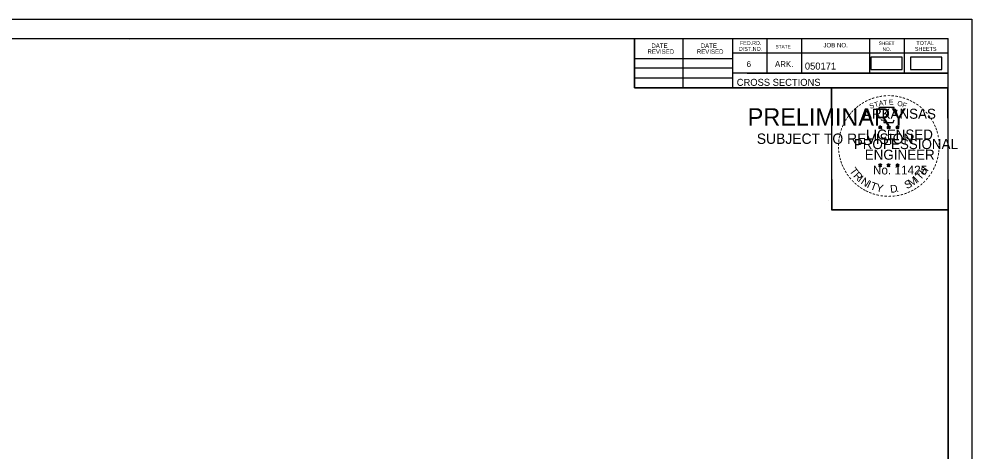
# Model space of a CAD drawing. Extents: x -37291014 to -37290680, y -936053 to -933067.
# Drawn here: x -37290870.6 to -37290680.2, y -933153.1 to -933066.6 of the extents above; entities that cross this region are included whole.
import ezdxf

# ---------------------------------------------------------------- set-up
doc = ezdxf.new("R2010")
doc.units = 0
for name, color, linetype in [('Default', 7, 'Continuous'), ('R_Border', 7, 'Continuous'), ('R_Border PE', 7, 'Continuous'), ('R_Border Prem', 7, 'Continuous'), ('R_No Plot', 7, 'Continuous')]:
    doc.layers.add(name, color=color, linetype=linetype)

msp = doc.modelspace()

# ---------------------------------------------------------------- linework, layer by layer
at = {"layer": 'Default'}
for points in [[(-37290700.35, -933076.64), (-37290694.1, -933076.64), (-37290694.1, -933074.17), (-37290700.35, -933074.17)], [(-37290692.46, -933076.65), (-37290686.21, -933076.65), (-37290686.21, -933074.17), (-37290692.46, -933074.17)]]:
    msp.add_lwpolyline(points, close=True, dxfattribs=at)
at = {"layer": 'R_Border'}
for p, q in [((-37291001.1, -933070.47), (-37290684.92, -933070.47)), ((-37290848.58, -933070.73), (-37290848.58, -933070.73)), ((-37290848.58, -933070.73), (-37290848.58, -933070.73)), ((-37290747.56, -933080.35), (-37290747.56, -933070.47)), ((-37290737.88, -933080.35), (-37290737.88, -933070.47)), ((-37290728.02, -933070.47), (-37290728.02, -933080.35)), ((-37290721.18, -933070.47), (-37290721.18, -933077.41)), ((-37290714.24, -933070.47), (-37290714.24, -933077.41)), ((-37290700.66, -933070.47), (-37290700.66, -933077.41)), ((-37290693.72, -933070.47), (-37290693.72, -933077.41)), ((-37290684.92, -933275.93), (-37290684.92, -933070.47)), ((-37290684.92, -933073.41), (-37290728.02, -933073.41)), ((-37290684.92, -933073.39), (-37290684.92, -933073.39)), ((-37290747.56, -933074.49), (-37290728.02, -933074.49)), ((-37290747.56, -933076.35), (-37290728.02, -933076.35)), ((-37290684.92, -933077.41), (-37290728.02, -933077.41)), ((-37290725.06, -933077.41), (-37290684.92, -933077.41)), ((-37290747.56, -933078.29), (-37290728.02, -933078.29)), ((-37290684.92, -933080.35), (-37290747.56, -933080.35))]:
    msp.add_line(p, q, dxfattribs=at)
at = {"layer": 'R_Border PE'}
for p, q in [((-37290698.84, -933088.09), (-37290698.49, -933088.21)), ((-37290698.84, -933088.09), (-37290698.58, -933088.14)), ((-37290698.84, -933088.09), (-37290698.6, -933088.22)), ((-37290698.7, -933088.5), (-37290698.49, -933088.21)), ((-37290698.7, -933088.5), (-37290698.58, -933088.26)), ((-37290698.7, -933088.5), (-37290698.49, -933088.29)), ((-37290698.49, -933087.84), (-37290698.53, -933088.09)), ((-37290698.49, -933088.21), (-37290698.49, -933087.84)), ((-37290698.49, -933087.84), (-37290698.44, -933088.09)), ((-37290698.14, -933088.09), (-37290698.49, -933088.21)), ((-37290698.27, -933088.5), (-37290698.49, -933088.21)), ((-37290698.27, -933088.5), (-37290698.49, -933088.29)), ((-37290698.14, -933088.09), (-37290698.43, -933088.14)), ((-37290698.27, -933088.5), (-37290698.41, -933088.21)), ((-37290698.14, -933088.09), (-37290698.34, -933088.2)), ((-37290697.17, -933088.09), (-37290696.82, -933088.21)), ((-37290697.17, -933088.09), (-37290696.91, -933088.14)), ((-37290697.17, -933088.09), (-37290696.93, -933088.22)), ((-37290697.03, -933088.5), (-37290696.82, -933088.21)), ((-37290697.03, -933088.5), (-37290696.91, -933088.26)), ((-37290697.03, -933088.5), (-37290696.82, -933088.29)), ((-37290696.82, -933087.84), (-37290696.86, -933088.09)), ((-37290696.82, -933088.21), (-37290696.82, -933087.84)), ((-37290696.82, -933087.84), (-37290696.77, -933088.09)), ((-37290696.47, -933088.09), (-37290696.82, -933088.21)), ((-37290696.6, -933088.5), (-37290696.82, -933088.21)), ((-37290696.6, -933088.5), (-37290696.82, -933088.29)), ((-37290696.47, -933088.09), (-37290696.76, -933088.14)), ((-37290696.6, -933088.5), (-37290696.74, -933088.21)), ((-37290696.47, -933088.09), (-37290696.67, -933088.2)), ((-37290695.4, -933088.11), (-37290695.05, -933088.22)), ((-37290695.4, -933088.11), (-37290695.15, -933088.15)), ((-37290695.4, -933088.11), (-37290695.17, -933088.23)), ((-37290695.27, -933088.51), (-37290695.05, -933088.22)), ((-37290695.27, -933088.51), (-37290695.14, -933088.27)), ((-37290695.27, -933088.51), (-37290695.06, -933088.3)), ((-37290695.05, -933087.85), (-37290695.09, -933088.1)), ((-37290694.84, -933088.51), (-37290695.06, -933088.3)), ((-37290695.05, -933088.22), (-37290695.05, -933087.85)), ((-37290695.05, -933087.85), (-37290695, -933088.1)), ((-37290694.71, -933088.11), (-37290695.05, -933088.22)), ((-37290694.84, -933088.51), (-37290695.05, -933088.22)), ((-37290694.71, -933088.11), (-37290694.99, -933088.16)), ((-37290694.84, -933088.51), (-37290694.98, -933088.22)), ((-37290694.71, -933088.11), (-37290694.91, -933088.21)), ((-37290698.84, -933095.67), (-37290698.49, -933095.78)), ((-37290698.84, -933095.67), (-37290698.59, -933095.71)), ((-37290698.84, -933095.67), (-37290698.6, -933095.79)), ((-37290698.71, -933096.08), (-37290698.49, -933095.78)), ((-37290698.71, -933096.08), (-37290698.58, -933095.83)), ((-37290698.71, -933096.08), (-37290698.49, -933095.86)), ((-37290698.49, -933095.41), (-37290698.53, -933095.67)), ((-37290698.49, -933095.78), (-37290698.49, -933095.41)), ((-37290698.49, -933095.41), (-37290698.44, -933095.66)), ((-37290698.14, -933095.67), (-37290698.49, -933095.78)), ((-37290698.28, -933096.08), (-37290698.49, -933095.78)), ((-37290698.28, -933096.08), (-37290698.49, -933095.86)), ((-37290698.14, -933095.67), (-37290698.43, -933095.72)), ((-37290698.28, -933096.08), (-37290698.42, -933095.78)), ((-37290698.14, -933095.67), (-37290698.35, -933095.77)), ((-37290697.17, -933095.67), (-37290696.82, -933095.78)), ((-37290697.17, -933095.67), (-37290696.92, -933095.71)), ((-37290697.17, -933095.67), (-37290696.93, -933095.79)), ((-37290697.04, -933096.08), (-37290696.82, -933095.78)), ((-37290697.04, -933096.08), (-37290696.91, -933095.83)), ((-37290697.04, -933096.08), (-37290696.82, -933095.86)), ((-37290696.82, -933095.41), (-37290696.86, -933095.67)), ((-37290696.82, -933095.78), (-37290696.82, -933095.41)), ((-37290696.82, -933095.41), (-37290696.77, -933095.66)), ((-37290696.48, -933095.67), (-37290696.82, -933095.78)), ((-37290696.61, -933096.08), (-37290696.82, -933095.78)), ((-37290696.61, -933096.08), (-37290696.82, -933095.86)), ((-37290696.48, -933095.67), (-37290696.76, -933095.72)), ((-37290696.61, -933096.08), (-37290696.75, -933095.78)), ((-37290696.48, -933095.67), (-37290696.68, -933095.77)), ((-37290695.4, -933095.68), (-37290695.06, -933095.79)), ((-37290695.4, -933095.68), (-37290695.15, -933095.72)), ((-37290695.4, -933095.68), (-37290695.17, -933095.8)), ((-37290695.27, -933096.09), (-37290695.06, -933095.79)), ((-37290695.27, -933096.09), (-37290695.15, -933095.84)), ((-37290695.27, -933096.09), (-37290695.06, -933095.87)), ((-37290695.06, -933095.42), (-37290695.1, -933095.68)), ((-37290695.06, -933095.79), (-37290695.06, -933095.42)), ((-37290695.06, -933095.42), (-37290695.01, -933095.67)), ((-37290694.71, -933095.68), (-37290695.06, -933095.79)), ((-37290694.84, -933096.09), (-37290695.06, -933095.79)), ((-37290694.84, -933096.09), (-37290695.06, -933095.87)), ((-37290694.71, -933095.68), (-37290694.99, -933095.73)), ((-37290694.84, -933096.09), (-37290694.98, -933095.79)), ((-37290694.71, -933095.68), (-37290694.91, -933095.78))]:
    msp.add_line(p, q, dxfattribs=at)
for points in [[(-37290698.8, -933084.22), (-37290698.53, -933085.04)], [(-37290695.28, -933085.14), (-37290695.14, -933084.85), (-37290695.83, -933084.88), (-37290695.68, -933084.22), (-37290698.8, -933084.22)], [(-37290698.3, -933086.64), (-37290698.3, -933086.73), (-37290697.74, -933086.75), (-37290697.79, -933087.22), (-37290695.92, -933087.22), (-37290695.72, -933086.68)], [(-37290698.49, -933087.84), (-37290698.27, -933088.5), (-37290698.84, -933088.09), (-37290698.14, -933088.09), (-37290698.7, -933088.5), (-37290698.49, -933087.84)], [(-37290696.82, -933087.84), (-37290696.6, -933088.5), (-37290697.17, -933088.09), (-37290696.47, -933088.09), (-37290697.03, -933088.5), (-37290696.82, -933087.84)], [(-37290695.05, -933087.85), (-37290694.84, -933088.51), (-37290695.4, -933088.11), (-37290694.71, -933088.11), (-37290695.27, -933088.51), (-37290695.05, -933087.85)], [(-37290698.49, -933095.41), (-37290698.28, -933096.08), (-37290698.84, -933095.67), (-37290698.14, -933095.67), (-37290698.71, -933096.08), (-37290698.49, -933095.41)], [(-37290696.82, -933095.41), (-37290696.61, -933096.08), (-37290697.17, -933095.67), (-37290696.48, -933095.67), (-37290697.04, -933096.08), (-37290696.82, -933095.41)], [(-37290695.06, -933095.42), (-37290694.84, -933096.09), (-37290695.4, -933095.68), (-37290694.71, -933095.68), (-37290695.27, -933096.09), (-37290695.06, -933095.42)]]:
    msp.add_lwpolyline(points, dxfattribs=at)
for centre, radius in [((-37290698.49, -933088.21), 0.172), ((-37290698.49, -933088.21), 0.145), ((-37290698.49, -933088.21), 0.116), ((-37290698.49, -933088.21), 0.0991), ((-37290698.49, -933088.21), 0.0747), ((-37290698.49, -933088.21), 0.0495), ((-37290698.49, -933088.21), 0.0296), ((-37290696.82, -933088.21), 0.172), ((-37290696.82, -933088.21), 0.145), ((-37290696.82, -933088.21), 0.116), ((-37290696.82, -933088.21), 0.0991), ((-37290696.82, -933088.21), 0.0747), ((-37290696.82, -933088.21), 0.0495), ((-37290696.82, -933088.21), 0.0296), ((-37290695.05, -933088.22), 0.172), ((-37290695.05, -933088.22), 0.145), ((-37290695.05, -933088.22), 0.116), ((-37290695.05, -933088.22), 0.0991), ((-37290695.05, -933088.22), 0.0747), ((-37290695.05, -933088.22), 0.0495), ((-37290695.05, -933088.22), 0.0296), ((-37290698.49, -933095.78), 0.172), ((-37290698.49, -933095.78), 0.145), ((-37290698.49, -933095.78), 0.116), ((-37290698.49, -933095.78), 0.0991), ((-37290698.49, -933095.78), 0.0747), ((-37290698.49, -933095.78), 0.0495), ((-37290698.49, -933095.78), 0.0296), ((-37290696.82, -933095.78), 0.172), ((-37290696.82, -933095.78), 0.145), ((-37290696.82, -933095.78), 0.116), ((-37290696.82, -933095.78), 0.0991), ((-37290696.82, -933095.78), 0.0747), ((-37290696.82, -933095.78), 0.0495), ((-37290696.82, -933095.78), 0.0296), ((-37290695.06, -933095.79), 0.172), ((-37290695.06, -933095.79), 0.145), ((-37290695.06, -933095.79), 0.116), ((-37290695.06, -933095.79), 0.0991), ((-37290695.06, -933095.79), 0.0747), ((-37290695.06, -933095.79), 0.0495), ((-37290695.06, -933095.79), 0.0296)]:
    msp.add_circle(centre, radius, dxfattribs=at)
at = {"layer": 'R_No Plot'}
for p, q in [((-37291013.5, -933066.58), (-37290680.17, -933066.58)), ((-37290708.89, -933102.81), (-37290708.89, -933102.81))]:
    msp.add_line(p, q, dxfattribs=at)
for points in [[(-37291013.51, -933066.58), (-37290680.17, -933066.58), (-37290680.17, -933279.91), (-37291013.51, -933279.91)], [(-37290767.18, -933070.47), (-37290747.56, -933070.47), (-37290747.56, -933080.35), (-37290731.45, -933080.35), (-37290708.25, -933080.35), (-37290708.25, -933104.68), (-37290684.92, -933104.68), (-37290684.92, -933275.93), (-37291001.1, -933275.93), (-37291001.1, -933070.47)], [(-37290708.25, -933080.35), (-37290685.04, -933080.35), (-37290684.92, -933104.68), (-37290708.13, -933104.68)]]:
    msp.add_lwpolyline(points, close=True, dxfattribs=at)

# ---------------------------------------------------------------- texts
at = {"layer": 'R_Border'}
for s, height, p in [('DATE', 0.879, (-37290744.22, -933072.33)), ('DATE', 0.879, (-37290734.36, -933072.33)), ('FED.RD.', 0.782, (-37290726.54, -933071.75)), ('STATE', 0.684, (-37290719.42, -933072.43)), ('JOB NO.', 0.879, (-37290709.84, -933072.23)), ('SHEET', 0.684, (-37290698.8, -933071.75)), ('TOTAL', 0.782, (-37290691.28, -933071.75)), ('REVISED', 0.879, (-37290745, -933073.51)), ('REVISED', 0.879, (-37290735.14, -933073.51)), ('DIST.NO.', 0.782, (-37290726.74, -933072.93)), ('NO.', 0.684, (-37290698.02, -933072.93)), ('SHEETS', 0.782, (-37290691.56, -933072.93)), ('6', 1.17, (-37290725.18, -933076.15)), ('ARK.', 1.172, (-37290719.52, -933076.15)), ('050171', 1.4, (-37290713.55, -933076.67)), ('CROSS SECTIONS', 1.4, (-37290727.16, -933079.92))]:
    msp.add_text(s, height=height, dxfattribs=at).set_placement(p)
at = {"layer": 'R_Border PE'}
for s, height, rotation, p in [('-', 1.6, 34.0636, (-37290701.91, -933084.05)), ('-', 1.6, 28.7918, (-37290701.31, -933083.68)), ('-', 1.6, 24.3072, (-37290700.68, -933083.36)), ('S', 1, 21.594, (-37290700.44, -933084.54)), ('-', 1.6, 19.1761, (-37290700.05, -933083.09)), ('T', 1, 16.4036, (-37290699.53, -933084.21)), ('-', 1.6, 13.6302, (-37290699.3, -933082.85)), ('A', 1, 11.2132, (-37290698.7, -933083.96)), ('-', 1.6, 10.2193, (-37290698.62, -933082.69)), ('T', 1, 6.0228, (-37290697.85, -933083.79)), ('-', 1.6, 5.8968, (-37290697.89, -933082.58)), ('-', 1.6, 0.1862, (-37290697.12, -933082.5)), ('E', 1, 0.8323, (-37290696.75, -933083.68)), ('-', 1.6, 357.743, (-37290696.4, -933082.52)), ('-', 1.6, 352.1617, (-37290695.65, -933082.57)), ('O', 1, 350.4515, (-37290695.14, -933083.89)), ('-', 1.6, 347.2049, (-37290694.93, -933082.69)), ('F', 1, 340.0707, (-37290694.19, -933084.12)), ('-', 1.6, 342.3362, (-37290694.3, -933082.84)), ('-', 1.6, 337.8551, (-37290693.56, -933083.07)), ('-', 1.6, 334.1211, (-37290692.93, -933083.34)), ('-', 1.6, 329.6409, (-37290692.35, -933083.62)), ('-', 1.6, 50.6142, (-37290704.25, -933086.2)), ('-', 1.6, 48.4231, (-37290703.85, -933085.71)), ('-', 1.6, 42.9622, (-37290703.4, -933085.24)), ('-', 1.6, 38.9507, (-37290702.97, -933084.82)), ('-', 1.6, 36.2317, (-37290702.49, -933084.44)), ('-', 1.6, 325.8627, (-37290691.71, -933083.98)), ('-', 1.6, 320.5297, (-37290691.1, -933084.41)), ('-', 1.6, 315.5786, (-37290690.5, -933084.89)), ('-', 1.6, 309.8797, (-37290689.93, -933085.44)), ('-', 1.6, 62.8713, (-37290705.3, -933087.91)), ('-', 1.6, 58.0706, (-37290704.99, -933087.29)), ('-', 1.6, 54.2325, (-37290704.66, -933086.77)), ('-', 1.6, 306.6522, (-37290689.41, -933086.05)), ('-', 1.4, 303.6753, (-37290688.92, -933086.61)), ('-', 1.6, 299.6684, (-37290688.6, -933087.22)), ('-', 1.6, 75.461, (-37290705.98, -933089.86)), ('-', 1.6, 72.3945, (-37290705.78, -933089.15)), ('-', 1.6, 67.7743, (-37290705.56, -933088.52)), ('-', 1.6, 294.6628, (-37290688.28, -933087.83)), ('-', 1.6, 290.5728, (-37290688.02, -933088.41)), ('-', 1.6, 285.1233, (-37290687.79, -933088.99)), ('-', 1.6, 85.1863, (-37290706.18, -933091.27)), ('-', 1.6, 81.2013, (-37290706.11, -933090.58)), ('-', 1.6, 280.5493, (-37290687.59, -933089.73)), ('-', 1.6, 276.5962, (-37290687.42, -933090.5)), ('-', 1.6, 94.1959, (-37290706.17, -933092.69)), ('-', 1.6, 89.0622, (-37290706.21, -933091.97)), ('-', 1.6, 98.9479, (-37290706.1, -933093.36)), ('-', 1.6, 263.5172, (-37290687.35, -933092.52)), ('-', 1.6, 274.3301, (-37290687.36, -933091.22)), ('-', 1.6, 269.9407, (-37290687.33, -933091.85)), ('-', 1.6, 101.7149, (-37290705.97, -933094.09)), ('-', 1.6, 105.4578, (-37290705.8, -933094.69)), ('-', 1.6, 252.8681, (-37290687.71, -933094.57)), ('-', 1.6, 255.7626, (-37290687.53, -933093.85)), ('-', 1.6, 260.9953, (-37290687.42, -933093.17)), ('-', 1.6, 109.0874, (-37290705.59, -933095.32)), ('-', 1.6, 114.0643, (-37290705.34, -933095.91)), ('-', 1.6, 115.7289, (-37290705.03, -933096.53)), ('T', 1.54, 306.0406, (-37290704.73, -933096.94)), ('H', 1.54, 54.6088, (-37290689.61, -933097.91)), ('-', 1.6, 244.6197, (-37290688.2, -933095.87)), ('-', 1.6, 247.8887, (-37290687.93, -933095.25)), ('-', 1.6, 120.4471, (-37290704.67, -933097.12)), ('-', 1.6, 125.8934, (-37290704.27, -933097.68)), ('-', 1.6, 130.7181, (-37290703.81, -933098.23)), ('R', 1.54, 314.005, (-37290703.97, -933097.99)), ('I', 1.54, 321.9694, (-37290703.07, -933098.92)), ('N', 1.54, 326.5002, (-37290702.5, -933099.39)), ('M', 1.54, 32.6563, (-37290692.35, -933100.17)), ('I', 1.54, 42.1136, (-37290691.06, -933099.33)), ('T', 1.54, 46.6444, (-37290690.5, -933098.85)), ('-', 1.6, 231.2538, (-37290689.42, -933097.85)), ('-', 1.6, 233.8452, (-37290688.99, -933097.28)), ('-', 1.6, 239.0712, (-37290688.59, -933096.63)), ('-', 1.6, 134.2238, (-37290703.29, -933098.78)), ('-', 1.6, 138.9338, (-37290702.77, -933099.24)), ('-', 1.6, 144.6463, (-37290702.21, -933099.65)), ('-', 1.6, 148.0898, (-37290701.65, -933100.02)), ('-', 1.6, 151.5704, (-37290701.07, -933100.34)), ('I', 1.54, 335.3603, (-37290701.29, -933100.18)), ('T', 1.54, 339.8912, (-37290700.63, -933100.51)), ('Y', 1.54, 347.8556, (-37290699.42, -933100.95)), ('D', 1.54, 6.3969, (-37290696.43, -933101.31)), ('S', 1.54, 26.9312, (-37290693.19, -933100.58)), ('-', 1.6, 212.2491, (-37290691.51, -933099.78)), ('-', 1.6, 215.7363, (-37290690.97, -933099.39)), ('-', 1.6, 221.0851, (-37290690.42, -933098.92)), ('-', 1.6, 225.7653, (-37290689.9, -933098.41)), ('-', 1.6, 154.6002, (-37290700.55, -933100.59)), ('-', 1.6, 158.5612, (-37290699.92, -933100.84)), ('-', 1.6, 162.7983, (-37290699.24, -933101.06)), ('-', 1.6, 167.5555, (-37290698.52, -933101.22)), ('-', 1.6, 173.1155, (-37290697.75, -933101.33)), ('-', 1.6, 176.5183, (-37290697, -933101.38)), ('-', 1.6, 181.5918, (-37290696.26, -933101.36)), ('-', 1.6, 185.8167, (-37290695.45, -933101.29)), ('-', 1.6, 191.2858, (-37290694.71, -933101.16)), ('.', 1.54, 13.7642, (-37290695.24, -933101.18)), ('-', 1.6, 195.4743, (-37290693.98, -933100.96)), ('-', 1.6, 200.7184, (-37290693.31, -933100.72)), ('-', 1.6, 204.2516, (-37290692.69, -933100.44)), ('-', 1.6, 207.3568, (-37290692.06, -933100.12))]:
    msp.add_text(s, height=height, rotation=rotation, dxfattribs=at).set_placement(p)
for s, height, p in [('ARKANSAS', 2, (-37290701.94, -933086.5)), ('LICENSED', 2, (-37290701.35, -933090.65)), ('DWB', 0.01, (-37290698.5, -933088.21)), ('DWB', 0.01, (-37290696.83, -933088.21)), ('DWB', 0.01, (-37290695.07, -933088.22)), ('PROFESSIONAL', 2, (-37290703.77, -933092.56)), ('ENGINEER', 2, (-37290701.58, -933094.68)), ('No. 11425', 1.757, (-37290699.95, -933097.63)), ('DWB', 0.01, (-37290698.5, -933095.78)), ('DWB', 0.01, (-37290696.84, -933095.78)), ('DWB', 0.01, (-37290695.07, -933095.79))]:
    msp.add_text(s, height=height, dxfattribs=at).set_placement(p)
at = {"layer": 'R_Border Prem'}
for s, height, p in [('PRELIMINARY', 3.5, (-37290724.97, -933087.89)), ('DWB', 0.01, (-37290724.22, -933086.04)), ('SUBJECT TO REVISION', 2.0751, (-37290723.16, -933091.52))]:
    msp.add_text(s, height=height, dxfattribs=at).set_placement(p)

doc.saveas('drawing.dxf')
